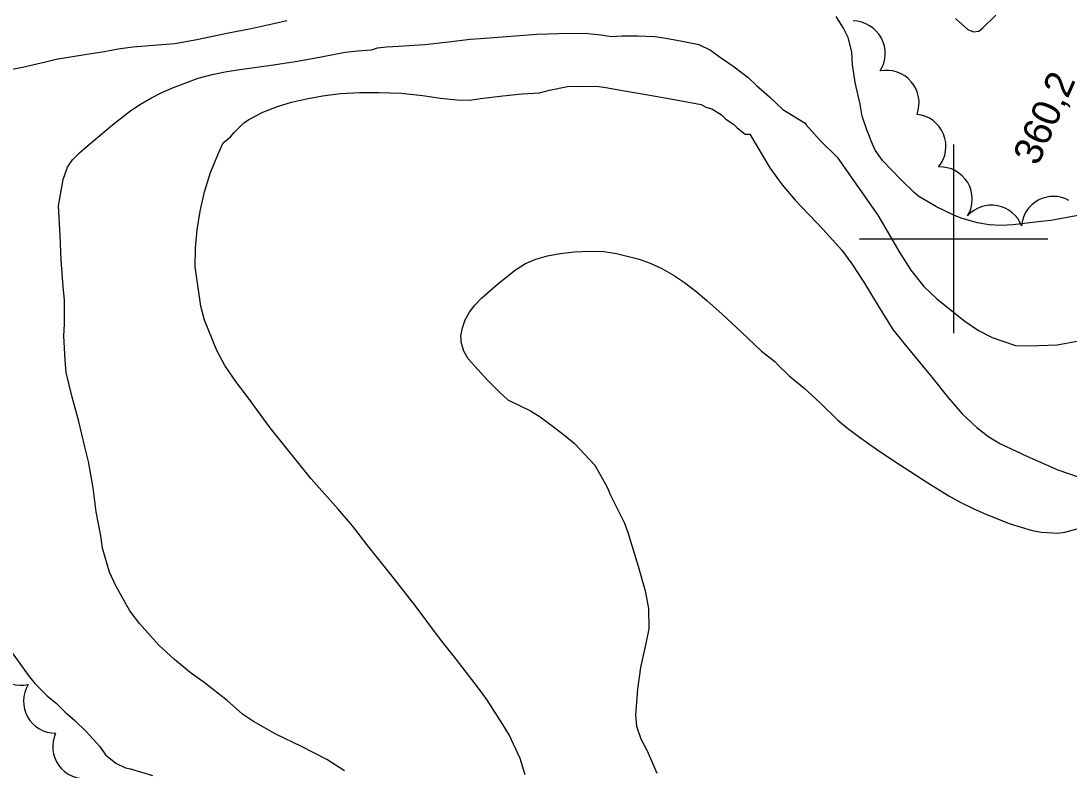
# Model space of a CAD drawing. Extents: x 287698 to 290158, y 5234163 to 5237182.
# Drawn here: x 288701 to 288812.3, y 5234543.7 to 5234623.1 of the extents above; entities that cross this region are included whole.
import ezdxf

# ---------------------------------------------------------------- set-up
doc = ezdxf.new("R2010")
doc.units = 0
for name, color, linetype in [('Niveau 2', 7, 'Continuous'), ('Niveau 3', 7, 'Continuous'), ('Niveau 4', 7, 'Continuous'), ('Niveau 44', 7, 'Continuous'), ('Niveau 61', 7, 'Continuous')]:
    doc.layers.add(name, color=color, linetype=linetype)

msp = doc.modelspace()

# ---------------------------------------------------------------- linework, layer by layer
at = {"layer": 'Niveau 2'}
for points in [[(288704.99, 5234603.5), (288705.48, 5234606.31), (288705.93, 5234607.62), (288706.47, 5234608.4), (288707.2, 5234609.13), (288708.03, 5234609.83), (288710.72, 5234612.1), (288712.67, 5234613.61), (288713.7, 5234614.31), (288714.79, 5234614.93), (288715.97, 5234615.52), (288717.18, 5234616.05), (288719.81, 5234617.04), (288721.29, 5234617.44), (288722.84, 5234617.76), (288724.48, 5234618.01), (288727.57, 5234618.43), (288730.36, 5234618.84), (288732.87, 5234619.3), (288735.4, 5234619.8), (288736.72, 5234619.96), (288738.22, 5234620.07), (288738.85, 5234620.26), (288739.79, 5234620.36), (288741.06, 5234620.43), (288743.88, 5234620.61), (288746.4, 5234620.9), (288748.67, 5234621.2), (288749.79, 5234621.25), (288752.09, 5234621.44), (288755.75, 5234621.73), (288758.09, 5234621.8), (288760.85, 5234621.81), (288762.57, 5234621.66), (288763.68, 5234621.47), (288764.82, 5234621.53), (288766.48, 5234621.54), (288768.29, 5234621.46), (288769.46, 5234621.29), (288771.2, 5234620.99), (288772.95, 5234620.61), (288774.18, 5234620.03), (288775.1, 5234619.36), (288776.72, 5234618.25), (288778.2, 5234617.14), (288779.07, 5234616.28), (288780.47, 5234615.06), (288781.87, 5234613.73), (288784.25, 5234612.27), (288784.25, 5234612.27)], [(288722.45, 5234610.19), (288723.26, 5234610.83), (288723.67, 5234611.34), (288724.67, 5234612.32), (288725.27, 5234612.72), (288726.69, 5234613.44), (288728.23, 5234614.04), (288729.73, 5234614.49), (288731.3, 5234614.85), (288733.02, 5234615.18), (288734.92, 5234615.42), (288736.96, 5234615.52), (288739.04, 5234615.54), (288741.35, 5234615.47), (288743.61, 5234615.23), (288745.54, 5234614.94), (288747.27, 5234614.74), (288748.64, 5234614.71), (288749.79, 5234614.88), (288752.15, 5234615.18), (288754.22, 5234615.38), (288756.03, 5234615.5), (288757.11, 5234615.78), (288759.02, 5234616.16), (288760.39, 5234616.2), (288762.33, 5234616.18), (288763.09, 5234616.06), (288765.08, 5234615.7), (288767.74, 5234615.24), (288770.55, 5234614.75), (288773.21, 5234614.25), (288773.7, 5234613.99), (288774.33, 5234613.81), (288775.37, 5234613.17), (288775.8, 5234612.75), (288776.66, 5234612.13), (288777.01, 5234611.77), (288777.87, 5234611.1), (288778.38, 5234611.11), (288778.38, 5234611.11)], [(288784.25, 5234612.27), (288784.35, 5234612.1), (288785.82, 5234610.43), (288787.65, 5234608.68), (288791.95, 5234602.53), (288794.29, 5234598.52), (288795.47, 5234596.69), (288796.83, 5234594.95), (288798.23, 5234593.64), (288801.19, 5234591.28), (288802.65, 5234590.27), (288804.1, 5234589.55), (288806.58, 5234588.71), (288808.06, 5234588.65), (288811.01, 5234588.76), (288813.3, 5234589.2)], [(288723.8, 5234584.88), (288722.66, 5234586.59), (288721.81, 5234588.17), (288720.47, 5234591.37), (288720.11, 5234592.85), (288719.51, 5234597.04), (288719.54, 5234599.03), (288719.71, 5234600.97), (288720.02, 5234602.96), (288720.5, 5234604.98), (288721.12, 5234607.03), (288721.96, 5234609.08), (288722.45, 5234610.19)], [(288778.38, 5234611.11), (288780.5, 5234607.54), (288781.81, 5234605.75), (288783.19, 5234604.1), (288786.11, 5234601.05), (288788.15, 5234598.81), (288789.2, 5234597.37), (288790.47, 5234595.4), (288791.98, 5234592.91), (288793.54, 5234590.4), (288794.72, 5234588.94), (288797.69, 5234585.35), (288799.35, 5234583.26), (288800.92, 5234581.43), (288802.45, 5234579.98), (288803.74, 5234579), (288804.97, 5234578.27), (288807.78, 5234576.97), (288811.06, 5234575.52), (288813.32, 5234574.71)], [(288735.35, 5234543.58), (288733.46, 5234544.76), (288730.78, 5234546.16), (288728.07, 5234547.48), (288725.69, 5234548.81), (288724.51, 5234549.59), (288722.88, 5234551.03), (288720.45, 5234552.94), (288718.95, 5234554.01), (288717.29, 5234555.37), (288715.62, 5234556.92), (288713.58, 5234559.21), (288712.57, 5234560.56), (288711.07, 5234563.21), (288710.39, 5234564.66), (288709.66, 5234567.21), (288709.47, 5234568.49), (288708.97, 5234571.06), (288708.68, 5234573.61), (288708.18, 5234576.4), (288707.8, 5234577.96), (288707.13, 5234580.63), (288706.45, 5234583.23), (288705.81, 5234585.83), (288705.68, 5234587.15), (288705.55, 5234589.72), (288705.61, 5234590.95), (288705.61, 5234593.49), (288705.5, 5234594.96), (288705.28, 5234597.74), (288705.16, 5234600.4), (288704.99, 5234603.5)], [(288752.69, 5234582.92), (288751.72, 5234583.83), (288750.51, 5234585.03), (288748.46, 5234587.28), (288748.01, 5234588.08), (288747.75, 5234588.89), (288747.7, 5234589.72), (288747.86, 5234590.57), (288748.16, 5234591.43), (288748.6, 5234592.22), (288749.19, 5234592.97), (288749.9, 5234593.7), (288751.57, 5234595.21), (288753.51, 5234596.72), (288754.56, 5234597.38), (288755.67, 5234597.87), (288756.88, 5234598.21), (288758.22, 5234598.47), (288759.75, 5234598.64), (288761.38, 5234598.71), (288762.89, 5234598.67), (288764.22, 5234598.47), (288766.62, 5234597.87), (288767.78, 5234597.42), (288769.02, 5234596.86), (288770.25, 5234596.17), (288771.45, 5234595.37), (288772.63, 5234594.47), (288773.81, 5234593.47), (288775.43, 5234592.02), (288777.47, 5234590.11), (288779.61, 5234588.08), (288781.04, 5234586.99), (288781.4, 5234586.56), (288782.53, 5234585.48), (288784.11, 5234584.22), (288785.88, 5234582.58), (288787.72, 5234580.79), (288788.73, 5234579.92), (288789.88, 5234579.07), (288792.08, 5234577.52), (288794.15, 5234576.13), (288797.25, 5234574.11), (288799.5, 5234572.74), (288800.75, 5234572.05), (288802.07, 5234571.4), (288803.42, 5234570.81), (288806.02, 5234569.76), (288808.33, 5234569.07), (288809.33, 5234568.89), (288811.06, 5234568.78), (288811.81, 5234568.89), (288813.13, 5234569.24)], [(288754.53, 5234543.14), (288753.98, 5234544.89), (288752.84, 5234547.39), (288752.15, 5234548.49), (288750.46, 5234551.15), (288749.58, 5234552.35), (288747.2, 5234555.41), (288745.55, 5234557.52), (288742.86, 5234561.12), (288740.55, 5234564.05), (288737.71, 5234567.6), (288736.2, 5234569.58), (288734.67, 5234571.32), (288731.8, 5234574.54), (288730.22, 5234576.52), (288727.44, 5234579.97), (288725.06, 5234583.25), (288723.8, 5234584.88)], [(288752.69, 5234582.92), (288755.09, 5234581.78), (288756.13, 5234581.12), (288757.68, 5234579.96), (288758.72, 5234579.13), (288759.75, 5234578.3), (288761.92, 5234575.99), (288763.24, 5234573.65), (288763.59, 5234572.8), (288765.07, 5234569.83), (288765.47, 5234568.74), (288766.52, 5234565.29), (288767.26, 5234562.68), (288767.62, 5234560.79), (288767.64, 5234558.64), (288767.33, 5234557.09), (288766.75, 5234554.54), (288766.46, 5234552.23), (288766.25, 5234549.49), (288766.33, 5234548.32), (288766.81, 5234546.98), (288767.47, 5234545.71), (288768.49, 5234543.32)]]:
    msp.add_lwpolyline(points, dxfattribs=at)
at = {"layer": 'Niveau 4'}
for points in [[(288813.77, 5234602.58), (288810.33, 5234601.95), (288808.99, 5234601.82), (288806.31, 5234601.5), (288805.02, 5234601.41), (288803.77, 5234601.48), (288802.53, 5234601.72), (288800.9, 5234602.15), (288800.09, 5234602.48), (288798.18, 5234603.42), (288796.3, 5234604.51), (288795.83, 5234604.94), (288794.35, 5234606.35), (288792.44, 5234608.32), (288791.68, 5234609.4), (288791.39, 5234610.06), (288790.8, 5234611.57), (288790.29, 5234613.02), (288790.07, 5234614.3), (288789.56, 5234616.58), (288789.27, 5234618.52), (288789.18, 5234619.84), (288788.81, 5234621.36), (288788.32, 5234622.35), (288787.52, 5234623.6)], [(288800.2, 5234623.4), (288801.5, 5234622.23), (288802.1, 5234621.97), (288802.68, 5234622.05), (288803.09, 5234622.4), (288804.47, 5234623.74)], [(288729.22, 5234623.15), (288728, 5234622.86), (288725.43, 5234622.29), (288723.03, 5234621.82), (288719.86, 5234621.15), (288717.34, 5234620.71), (288715.49, 5234620.55), (288712.88, 5234620.35), (288711.31, 5234620.13), (288709.83, 5234619.83), (288707.78, 5234619.53), (288704.75, 5234619.04), (288703.62, 5234618.75), (288701.16, 5234618.17), (288699.85, 5234617.94)], [(288699.89, 5234556.35), (288701.76, 5234553.71), (288702.46, 5234552.85), (288703.77, 5234551.54), (288704.73, 5234550.75), (288705.7, 5234549.8), (288706.72, 5234548.93), (288707.91, 5234547.73), (288709.36, 5234546.15), (288709.99, 5234545.27), (288711.08, 5234544.39), (288712.11, 5234543.88), (288712.63, 5234543.77), (288714.97, 5234543.07)]]:
    msp.add_lwpolyline(points, dxfattribs=at)
at = {"layer": 'Niveau 44'}
for centre, radius, start, end in [((288789.3, 5234619.68), 3.44, 327.1612, 89.208), ((288792.87, 5234614.42), 3.47, 339.5513, 101.3435), ((288810.61, 5234601.09), 3.42, 61.4241, 175.2041), ((288704.66, 5234550.95), 3.39, 148.3445, 270.4025), ((288707.75, 5234546.13), 3.38, 155.0039, 276.8372)]:
    msp.add_arc(centre, radius, start, end, dxfattribs=at)
for centre, major_axis, ratio, start_param, end_param in [((288795.77, 5234609.81), (-1.3, 3.16), 0.999985, 3.633658, 5.79112), ((288798.56, 5234604.22), (-1.75, 2.94), 0.999985, 3.633712, 5.791066), ((288804.02, 5234600.16), (-3.32, 0.83), 0.999985, 3.751138, 5.789186), ((288701.04, 5234556.04), (-2.53, -2.25), 0.999977, 5.216619, 7.34555)]:
    msp.add_ellipse(centre, major_axis=major_axis, ratio=ratio, start_param=start_param, end_param=end_param, dxfattribs=at)
at = {"layer": 'Niveau 61'}
for points in [[(288800, 5234610), (288800, 5234600), (288800, 5234590)], [(288790, 5234600), (288800, 5234600), (288810, 5234600)]]:
    msp.add_lwpolyline(points, dxfattribs=at)

# ---------------------------------------------------------------- texts
at = {"layer": 'Niveau 3'}
msp.add_text('360,2', height=3, rotation=66.1217, dxfattribs=at).set_placement((288808.94, 5234607.66))

doc.saveas('drawing.dxf')
